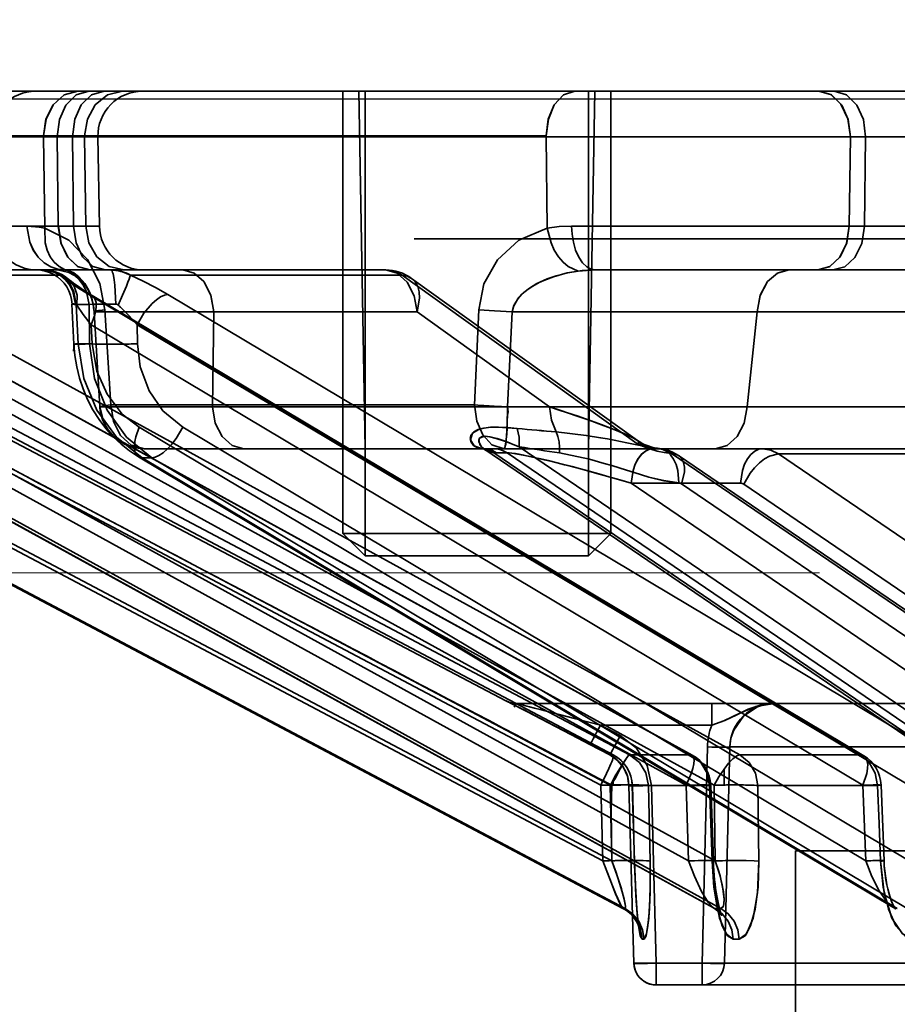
# Model space of a CAD drawing. Header units: millimetres. Extents: x -1465 to 393277, y -3788 to 454312.
# Tile 387 of 656: x 358495 to 358515, y 11940 to 11962. Entities that reach past the tile are written whole.
import ezdxf

# ---------------------------------------------------------------- set-up
doc = ezdxf.new("R2010")
doc.units = ezdxf.units.MM
doc.header["$XCLIPFRAME"] = 2
doc.linetypes.add('DASHED', pattern=[0.75, 0.5, -0.25])
for name, color, linetype in [('AHU03-3-68634OBJ', 8, 'Continuous'), ('EC-MTR_250-0_7OBJ', 8, 'Continuous'), ('FLUID-Wy2', 8, 'Continuous'), ('HEX_HEAD_SCR_M6X16OBJ', 8, 'Continuous')]:
    doc.layers.add(name, color=color, linetype=linetype)
picture_1 = doc.add_image_def('image1.bmp', size_in_pixel=(951, 911))

msp = doc.modelspace()

# ---------------------------------------------------------------- linework, layer by layer
at = {"layer": 'AHU03-3-68634OBJ', "color": 8, "linetype": 'Continuous', "lineweight": 35, "ltscale": 100}
msp.add_line((358697.111, 11960.602), (358429.111, 11960.602), dxfattribs=at)
at = {"layer": 'EC-MTR_250-0_7OBJ', "color": 8, "linetype": 'Continuous', "lineweight": 35, "ltscale": 100}
for p, q in [((358487.706, 11960.602), (358512.781, 11960.602)), ((358502.628, 11952.602), (358502.489, 11960.602)), ((358507.628, 11952.602), (358507.768, 11960.602)), ((358513.121, 11960.602), (358512.781, 11960.602)), ((358513.121, 11960.602), (358552.882, 11960.602)), ((358506.68, 11959.602), (358486.765, 11959.602)), ((358506.68, 11959.584), (358486.766, 11959.584)), ((358495.428, 11959.584), (358495.456, 11957.539)), ((358495.761, 11957.584), (358495.737, 11959.584)), ((358496.077, 11959.584), (358496.102, 11957.584)), ((358496.35, 11959.584), (358496.38, 11957.584)), ((358496.647, 11959.584), (358496.682, 11957.584)), ((358506.68, 11959.584), (358506.703, 11957.539)), ((358516.24, 11959.584), (358506.68, 11959.584)), ((358513.488, 11959.584), (358513.463, 11957.584)), ((358513.804, 11957.584), (358513.828, 11959.584)), ((358496.682, 11957.584), (358486.721, 11957.584)), ((358495.762, 11957.584), (358494.292, 11957.583)), ((358507.248, 11957.584), (358554.268, 11957.584)), ((358630.245, 11957.302), (358503.725, 11957.302)), ((358496.468, 11956.602), (358487.723, 11956.602)), ((358496.809, 11956.602), (358496.468, 11956.602)), ((358503.085, 11956.602), (358496.809, 11956.602)), ((358507.779, 11956.602), (358512.757, 11956.602)), ((358512.757, 11956.602), (358513.097, 11956.602)), ((358513.097, 11956.602), (358526.757, 11956.602)), ((358505.773, 11946.959), (358487.671, 11956.486)), ((358495.815, 11956.486), (358491.417, 11956.486)), ((358503.453, 11956.486), (358497.375, 11956.486)), ((358503.453, 11956.486), (358508.71, 11952.717)), ((358503.668, 11956.414), (358508.72, 11952.789)), ((358488.55, 11956.13), (358508.182, 11945.751)), ((358488.695, 11956.052), (358508.18, 11945.752)), ((358489.063, 11956.052), (358508.548, 11945.752)), ((358491.186, 11956.052), (358509.924, 11945.752)), ((358491.213, 11956.045), (358509.949, 11945.745)), ((358492.277, 11956.052), (358511.012, 11945.752)), ((358496.442, 11956.052), (358513.711, 11945.752)), ((358496.519, 11956.031), (358513.786, 11945.731)), ((358498.213, 11956.052), (358515.479, 11945.752)), ((358496.067, 11955.839), (358496.109, 11954.941)), ((358496.162, 11955.829), (358496.203, 11954.951)), ((358496.449, 11955.829), (358496.162, 11955.829)), ((358496.449, 11955.829), (358496.462, 11954.951)), ((358496.693, 11953.538), (358496.561, 11955.669)), ((358496.565, 11955.665), (358496.693, 11953.538)), ((358496.806, 11955.712), (358496.936, 11953.584)), ((358499.209, 11953.538), (358499.244, 11955.664)), ((358499.244, 11955.664), (358499.209, 11953.538)), ((358503.791, 11955.664), (358499.244, 11955.664)), ((358506.752, 11953.539), (358503.791, 11955.664)), ((358505.17, 11955.712), (358505.078, 11953.584)), ((358505.919, 11955.665), (358505.816, 11953.538)), ((358511.175, 11953.538), (358511.398, 11955.664)), ((358511.398, 11955.664), (358511.175, 11953.538)), ((358515.945, 11955.664), (358511.398, 11955.664)), ((358488.416, 11955.372), (358507.901, 11945.072)), ((358488.629, 11955.372), (358508.115, 11945.072)), ((358491.073, 11955.372), (358509.81, 11945.072)), ((358491.705, 11955.372), (358510.442, 11945.072)), ((358496.499, 11955.372), (358496.518, 11954.951)), ((358496.499, 11955.372), (358513.766, 11945.072)), ((358497.525, 11955.372), (358497.531, 11954.951)), ((358497.525, 11955.372), (358514.793, 11945.072)), ((358496.462, 11954.951), (358496.203, 11954.951)), ((358505.078, 11953.584), (358496.936, 11953.584)), ((358506.751, 11953.539), (358499.209, 11953.538)), ((358518.718, 11953.539), (358511.175, 11953.538)), ((358489.605, 11953.081), (358507.949, 11943.379)), ((358489.807, 11953.081), (358508.151, 11943.379)), ((358492.228, 11953.081), (358509.867, 11943.379)), ((358492.826, 11953.081), (358510.465, 11943.379)), ((358497.574, 11953.081), (358513.831, 11943.379)), ((358498.546, 11953.081), (358514.803, 11943.379)), ((358505.279, 11952.602), (358497.688, 11952.602)), ((358505.272, 11952.602), (358505.275, 11952.602)), ((358505.279, 11952.6), (358505.274, 11952.602)), ((358505.516, 11952.602), (358505.279, 11952.602)), ((358505.303, 11952.587), (358505.289, 11952.595)), ((358520.288, 11942.384), (358505.303, 11952.587)), ((358515.545, 11952.602), (358505.516, 11952.602)), ((358506.078, 11952.646), (358519.689, 11943.379)), ((358508.721, 11952.788), (358508.796, 11952.74)), ((358508.794, 11952.741), (358508.875, 11952.698)), ((358508.396, 11942.315), (358489.324, 11952.401)), ((358489.324, 11952.401), (358508.4, 11942.314)), ((358489.372, 11952.401), (358508.445, 11942.314)), ((358510.422, 11942.324), (358492.088, 11952.408)), ((358492.117, 11952.401), (358510.457, 11942.314)), ((358492.251, 11952.401), (358510.591, 11942.314)), ((358497.554, 11952.422), (358497.357, 11952.552)), ((358514.439, 11942.345), (358497.554, 11952.422)), ((358497.636, 11952.401), (358514.538, 11942.314)), ((358497.853, 11952.401), (358497.636, 11952.401)), ((358497.853, 11952.401), (358514.755, 11942.314)), ((358505.507, 11952.512), (358520.485, 11942.314)), ((358505.567, 11952.509), (358505.804, 11952.509)), ((358505.804, 11952.509), (358520.778, 11942.314)), ((358509.487, 11952.494), (358519.397, 11945.752)), ((358509.643, 11952.448), (358519.551, 11945.705)), ((358511.881, 11952.486), (358521.776, 11945.752)), ((358518.639, 11952.486), (358511.881, 11952.486)), ((358508.585, 11951.829), (358520.996, 11943.379)), ((358511.032, 11951.829), (358508.585, 11951.829)), ((358509.711, 11951.814), (358519.619, 11945.072)), ((358511.104, 11951.806), (358521, 11945.072)), ((358505.773, 11946.959), (358505.782, 11946.959)), ((358505.812, 11946.945), (358505.811, 11946.945)), ((358505.834, 11946.934), (358505.822, 11946.94)), ((358505.868, 11946.917), (358505.834, 11946.934)), ((358505.969, 11946.866), (358505.868, 11946.917)), ((358506.175, 11946.76), (358505.954, 11946.873)), ((358506.006, 11946.902), (358510.384, 11946.902)), ((358510.384, 11946.415), (358510.384, 11946.902)), ((358510.384, 11946.902), (358511.789, 11946.902)), ((358511.789, 11946.902), (358561.124, 11946.902)), ((358506.456, 11946.614), (358506.156, 11946.77)), ((358506.578, 11946.551), (358506.456, 11946.614)), ((358506.709, 11946.483), (358506.578, 11946.551)), ((358506.82, 11946.425), (358506.709, 11946.483)), ((358506.736, 11946.469), (358506.709, 11946.483)), ((358506.966, 11946.349), (358506.82, 11946.425)), ((358507.893, 11946.415), (358508.338, 11946.181)), ((358510.384, 11946.415), (358507.893, 11946.415)), ((358507.123, 11946.267), (358506.966, 11946.349)), ((358507.325, 11946.161), (358507.123, 11946.267)), ((358507.582, 11946.026), (358507.325, 11946.161)), ((358507.36, 11946.143), (358507.325, 11946.161)), ((358508.105, 11945.752), (358507.582, 11946.026)), ((358508.105, 11945.752), (358507.66, 11945.985)), ((358508.105, 11945.752), (358507.66, 11945.985)), ((358508.338, 11946.181), (358508.336, 11946.182)), ((358508.185, 11945.703), (358508.105, 11945.752)), ((358508.18, 11945.752), (358508.105, 11945.752)), ((358509.924, 11945.752), (358508.548, 11945.752)), ((358510.29, 11945.928), (358510.168, 11941.088)), ((358510.789, 11945.928), (358510.667, 11941.088)), ((358510.667, 11941.088), (358510.789, 11945.928)), ((358515.669, 11945.928), (358510.789, 11945.928)), ((358513.711, 11945.752), (358511.012, 11945.752)), ((358508.259, 11945.645), (358508.184, 11945.704)), ((358508.326, 11945.578), (358508.258, 11945.646)), ((358508.385, 11945.504), (358508.326, 11945.579)), ((358508.435, 11945.424), (358508.385, 11945.505)), ((358508.506, 11945.248), (358508.475, 11945.339)), ((358510.66, 11945.43), (358510.66, 11945.076)), ((358508.179, 11945.073), (358508.179, 11945.19)), ((358508.525, 11945.156), (358508.506, 11945.25)), ((358508.533, 11945.064), (358508.525, 11945.158)), ((358507.949, 11943.379), (358507.901, 11945.072)), ((358508.115, 11945.072), (358508.151, 11943.379)), ((358508.607, 11945.065), (358508.533, 11945.065)), ((358508.641, 11941.088), (358508.533, 11945.064)), ((358508.533, 11945.064), (358508.642, 11941.088)), ((358508.654, 11943.372), (358508.607, 11945.065)), ((358508.608, 11945.066), (358508.658, 11943.291)), ((358510.336, 11945.065), (358508.971, 11945.065)), ((358509.008, 11943.372), (358508.971, 11945.065)), ((358508.971, 11945.065), (358509.008, 11943.372)), ((358509.033, 11945.065), (358509.141, 11941.088)), ((358509.867, 11943.379), (358509.81, 11945.072)), ((358510.394, 11943.372), (358510.336, 11945.065)), ((358510.363, 11945.071), (358510.421, 11943.378)), ((358510.465, 11943.379), (358510.442, 11945.072)), ((358514.094, 11945.065), (358511.417, 11945.065)), ((358511.441, 11943.372), (358511.417, 11945.065)), ((358511.417, 11945.065), (358511.441, 11943.372)), ((358513.831, 11943.379), (358513.766, 11945.072)), ((358514.176, 11945.074), (358514.241, 11943.382)), ((358512.261, 11943.602), (358512.261, 11885.102)), ((358512.261, 11943.602), (358613.961, 11943.602)), ((358508.658, 11943.291), (358508.664, 11943.13)), ((358508.664, 11943.13), (358508.67, 11942.975)), ((358510.432, 11943.161), (358510.439, 11943.056)), ((358508.67, 11942.975), (358508.677, 11942.828)), ((358510.449, 11942.956), (358510.459, 11942.859)), ((358508.677, 11942.828), (358508.684, 11942.688)), ((358508.68, 11942.756), (358508.688, 11942.621)), ((358508.684, 11942.687), (358508.691, 11942.556)), ((358508.688, 11942.62), (358508.695, 11942.493)), ((358508.691, 11942.555), (358508.699, 11942.433)), ((358508.508, 11942.242), (358508.454, 11942.281)), ((358508.708, 11942.319), (358508.712, 11942.265)), ((358514.469, 11942.325), (358514.438, 11942.345)), ((358514.487, 11942.309), (358514.468, 11942.325)), ((358508.722, 11941.983), (358508.701, 11942.022)), ((358508.717, 11942.215), (358508.721, 11942.167)), ((358508.721, 11942.167), (358508.726, 11942.121)), ((358508.73, 11942.08), (358508.735, 11942.041)), ((358508.735, 11942.041), (358508.739, 11942.005)), ((358508.739, 11942.005), (358508.743, 11941.973)), ((358510.598, 11942.173), (358510.581, 11942.195)), ((358508.737, 11941.95), (358508.722, 11941.983)), ((358508.747, 11941.924), (358508.737, 11941.95)), ((358508.743, 11941.973), (358508.747, 11941.946)), ((358508.753, 11941.906), (358508.747, 11941.924)), ((358560.979, 11941.088), (358508.642, 11941.088)), ((358509.141, 11941.088), (358509.141, 11940.602)), ((358510.168, 11941.088), (358510.168, 11940.602)), ((358560.959, 11940.602), (358509.141, 11940.602))]:
    msp.add_line(p, q, dxfattribs=at)
at = {"layer": 'EC-MTR_250-0_7OBJ', "color": 8, "linetype": 'Continuous', "lineweight": 35, "ltscale": 100, "flags": 128}
for points in [[(358495.428, 11959.602), (358495.485, 11959.979), (358495.645, 11960.298), (358495.894, 11960.521), (358496.196, 11960.602)], [(358495.429, 11959.602), (358495.486, 11959.979), (358495.645, 11960.297), (358495.894, 11960.52), (358496.196, 11960.602)], [(358495.737, 11959.584), (358495.786, 11959.967), (358495.932, 11960.291), (358496.162, 11960.519), (358496.444, 11960.602)], [(358496.077, 11959.584), (358496.129, 11959.979), (358496.276, 11960.298), (358496.506, 11960.521), (358496.784, 11960.602)], [(358496.35, 11959.602), (358496.413, 11959.979), (358496.589, 11960.298), (358496.864, 11960.521), (358497.197, 11960.602)], [(358506.68, 11959.602), (358506.727, 11959.979), (358506.86, 11960.298), (358507.068, 11960.521), (358507.32, 11960.602)], [(358506.681, 11959.602), (358506.728, 11959.979), (358506.861, 11960.297), (358507.068, 11960.52), (358507.32, 11960.602)], [(358512.781, 11960.602), (358513.051, 11960.526), (358513.277, 11960.313), (358513.434, 11959.983), (358513.487, 11959.584)], [(358513.488, 11959.584), (358513.439, 11959.967), (358513.293, 11960.291), (358513.062, 11960.519), (358512.781, 11960.602)], [(358513.828, 11959.584), (358513.779, 11959.967), (358513.633, 11960.291), (358513.403, 11960.519), (358513.121, 11960.602)], [(358495.456, 11957.539), (358495.35, 11957.559), (358495.059, 11957.584)], [(358495.906, 11956.602), (358495.753, 11956.618), (358495.597, 11956.67), (358495.447, 11956.761), (358495.312, 11956.888), (358495.203, 11957.045), (358495.123, 11957.221), (358495.059, 11957.584)], [(358495.059, 11957.584), (358495.123, 11957.221), (358495.202, 11957.045), (358495.312, 11956.888), (358495.447, 11956.761), (358495.597, 11956.67), (358495.753, 11956.618), (358495.906, 11956.602)], [(358495.059, 11957.584), (358495.249, 11957.573), (358495.456, 11957.539)], [(358495.456, 11957.539), (358495.468, 11957.207), (358495.512, 11957.045), (358495.58, 11956.898), (358495.671, 11956.774), (358495.779, 11956.678), (358495.897, 11956.614), (358496.02, 11956.579)], [(358496.806, 11955.712), (358496.688, 11956.296), (358496.412, 11956.835), (358495.994, 11957.27), (358495.456, 11957.539)], [(358495.761, 11957.584), (358495.817, 11957.211), (358495.965, 11956.899), (358496.193, 11956.68), (358496.468, 11956.602)], [(358496.468, 11956.602), (358496.204, 11956.674), (358495.981, 11956.878), (358495.822, 11957.197), (358495.762, 11957.584)], [(358496.102, 11957.584), (358496.158, 11957.211), (358496.306, 11956.899), (358496.533, 11956.68), (358496.809, 11956.602)], [(358496.38, 11957.584), (358496.447, 11957.211), (358496.624, 11956.899), (358496.897, 11956.68), (358497.227, 11956.602)], [(358506.703, 11957.539), (358506.07, 11957.27), (358505.591, 11956.832), (358505.287, 11956.291), (358505.17, 11955.712)], [(358506.703, 11957.539), (358506.968, 11957.573), (358507.248, 11957.584)], [(358507.248, 11957.584), (358506.968, 11957.573), (358506.703, 11957.539)], [(358506.703, 11957.539), (358506.789, 11957.207), (358506.862, 11957.045), (358506.953, 11956.898), (358507.057, 11956.774), (358507.17, 11956.678), (358507.394, 11956.579)], [(358507.248, 11957.584), (358507.259, 11957.404), (358507.288, 11957.221), (358507.338, 11957.045), (358507.407, 11956.888), (358507.491, 11956.761), (358507.586, 11956.67), (358507.684, 11956.618), (358507.779, 11956.602)], [(358507.78, 11956.602), (358507.684, 11956.618), (358507.586, 11956.67), (358507.491, 11956.761), (358507.407, 11956.888), (358507.338, 11957.045), (358507.288, 11957.221), (358507.258, 11957.404), (358507.248, 11957.584)], [(358512.756, 11956.602), (358513.021, 11956.674), (358513.245, 11956.878), (358513.403, 11957.196), (358513.463, 11957.584)], [(358513.463, 11957.584), (358513.407, 11957.212), (358513.259, 11956.899), (358513.031, 11956.681), (358512.756, 11956.602)], [(358513.097, 11956.602), (358513.361, 11956.674), (358513.585, 11956.878), (358513.743, 11957.196), (358513.804, 11957.584)], [(358496.068, 11955.839), (358496.057, 11955.94), (358496.033, 11956.039), (358495.996, 11956.134), (358495.949, 11956.223), (358495.89, 11956.306), (358495.821, 11956.381), (358495.743, 11956.446), (358495.658, 11956.501), (358495.567, 11956.544), (358495.47, 11956.576), (358495.37, 11956.595), (358495.269, 11956.602)], [(358495.429, 11956.602), (358495.516, 11956.597), (358495.602, 11956.584), (358495.688, 11956.562), (358495.772, 11956.53), (358495.854, 11956.49), (358495.932, 11956.442), (358496.005, 11956.385)], [(358495.429, 11956.602), (358495.516, 11956.597), (358495.602, 11956.584), (358495.688, 11956.562)], [(358495.429, 11956.602), (358495.622, 11956.574), (358495.815, 11956.486)], [(358495.429, 11956.602), (358495.687, 11956.548), (358495.812, 11956.478), (358495.925, 11956.381), (358496.018, 11956.26), (358496.087, 11956.124), (358496.147, 11955.84)], [(358495.457, 11956.602), (358495.711, 11956.548), (358495.835, 11956.476), (358495.947, 11956.377), (358496.038, 11956.254), (358496.105, 11956.116), (358496.162, 11955.829)], [(358496.449, 11955.829), (358496.393, 11956.116), (358496.326, 11956.254), (358496.234, 11956.377), (358496.123, 11956.476), (358495.999, 11956.548), (358495.744, 11956.602)], [(358496.02, 11956.579), (358495.958, 11956.596), (358495.906, 11956.602)], [(358495.962, 11956.592), (358495.942, 11956.597), (358495.926, 11956.599), (358495.915, 11956.601)], [(358496.553, 11955.754), (358496.54, 11955.838), (358496.521, 11955.92), (358496.497, 11955.998), (358496.469, 11956.072), (358496.437, 11956.14), (358496.402, 11956.204), (358496.364, 11956.264), (358496.324, 11956.318), (358496.282, 11956.368), (358496.239, 11956.413), (358496.195, 11956.454), (358496.151, 11956.49), (358496.107, 11956.521), (358496.065, 11956.547), (358496.026, 11956.568), (358495.991, 11956.582), (358495.963, 11956.591)], [(358496.561, 11955.669), (358496.552, 11955.759), (358496.538, 11955.846), (358496.517, 11955.932), (358496.492, 11956.012), (358496.462, 11956.088), (358496.428, 11956.158), (358496.391, 11956.221), (358496.353, 11956.28), (358496.312, 11956.333), (358496.27, 11956.381), (358496.227, 11956.425), (358496.184, 11956.464), (358496.141, 11956.498), (358496.099, 11956.527), (358496.058, 11956.551), (358496.021, 11956.57), (358495.989, 11956.583)], [(358496.02, 11956.579), (358496.108, 11956.538), (358496.22, 11956.452), (358496.297, 11956.37), (358496.353, 11956.296), (358496.415, 11956.195), (358496.464, 11956.095), (358496.507, 11955.98), (358496.549, 11955.807), (358496.565, 11955.665)], [(358496.937, 11956.602), (358497.157, 11956.574), (358497.375, 11956.486)], [(358497.046, 11955.84), (358497.037, 11956.124), (358497.026, 11956.26), (358497.012, 11956.381), (358496.995, 11956.478), (358496.986, 11956.517), (358496.976, 11956.548), (358496.966, 11956.572), (358496.957, 11956.589), (358496.937, 11956.602)], [(358498.549, 11956.602), (358498.803, 11956.533), (358499.017, 11956.342), (358499.174, 11956.041), (358499.244, 11955.664)], [(358499.244, 11955.664), (358499.178, 11956.029), (358499.025, 11956.331), (358498.805, 11956.531), (358498.549, 11956.602)], [(358503.453, 11956.486), (358503.341, 11956.548), (358503.22, 11956.587), (358503.085, 11956.602)], [(358503.791, 11955.664), (358503.725, 11956.027), (358503.57, 11956.329), (358503.347, 11956.53), (358503.085, 11956.602)], [(358503.453, 11956.486), (358503.336, 11956.55), (358503.212, 11956.589), (358503.085, 11956.602)], [(358503.085, 11956.602), (358503.347, 11956.53), (358503.57, 11956.329), (358503.725, 11956.027), (358503.791, 11955.664)], [(358505.919, 11955.665), (358505.946, 11955.782), (358506.045, 11955.959), (358506.138, 11956.06), (358506.245, 11956.151), (358506.379, 11956.242), (358506.54, 11956.329), (358506.702, 11956.401), (358506.905, 11956.473), (358507.162, 11956.54), (358507.394, 11956.579)], [(358507.394, 11956.579), (358507.151, 11956.538), (358506.84, 11956.452), (358506.627, 11956.37), (358506.474, 11956.296), (358506.307, 11956.195), (358506.176, 11956.095), (358506.062, 11955.98), (358505.955, 11955.807), (358505.919, 11955.665)], [(358507.394, 11956.579), (358507.486, 11956.589), (358507.779, 11956.602)], [(358507.78, 11956.602), (358507.68, 11956.6), (358507.394, 11956.579)], [(358512.115, 11956.602), (358511.853, 11956.533), (358511.632, 11956.342), (358511.469, 11956.041), (358511.398, 11955.664)], [(358511.398, 11955.664), (358511.465, 11956.029), (358511.624, 11956.331), (358511.851, 11956.531), (358512.115, 11956.602)], [(358495.772, 11956.53), (358495.854, 11956.49), (358495.932, 11956.442), (358496.005, 11956.385)], [(358495.815, 11956.486), (358495.982, 11956.355), (358496.192, 11956.209), (358496.442, 11956.052)], [(358495.815, 11956.486), (358495.989, 11956.398), (358496.119, 11956.242), (358496.183, 11956.037), (358496.175, 11955.817)], [(358496.006, 11956.384), (358496.048, 11956.349), (358496.101, 11956.308), (358496.166, 11956.26)], [(358497.102, 11955.817), (358497.198, 11956.037), (358497.284, 11956.242), (358497.318, 11956.328), (358497.345, 11956.398), (358497.364, 11956.451), (358497.375, 11956.486)], [(358498.213, 11956.052), (358497.937, 11956.209), (358497.657, 11956.354), (358497.375, 11956.486)], [(358503.453, 11956.486), (358503.568, 11956.465), (358503.667, 11956.415), (358503.747, 11956.337), (358503.805, 11956.236), (358503.839, 11956.114), (358503.848, 11955.974), (358503.791, 11955.664)], [(358503.791, 11955.664), (358503.848, 11955.974), (358503.839, 11956.114), (358503.805, 11956.236), (358503.747, 11956.337), (358503.667, 11956.415), (358503.568, 11956.465), (358503.453, 11956.486)], [(358496.166, 11956.26), (358496.24, 11956.209), (358496.323, 11956.153), (358496.416, 11956.094), (358496.519, 11956.031)], [(358496.442, 11956.052), (358496.463, 11956.051), (358496.519, 11956.031)], [(358496.519, 11956.031), (358496.559, 11955.995), (358496.588, 11955.942), (358496.605, 11955.873), (358496.609, 11955.791), (358496.6, 11955.698), (358496.578, 11955.595), (358496.499, 11955.372)], [(358497.525, 11955.372), (358497.678, 11955.633), (358497.861, 11955.852), (358497.956, 11955.936), (358498.048, 11955.999), (358498.135, 11956.038), (358498.213, 11956.052)], [(358496.068, 11955.839), (358496.081, 11955.836), (358496.091, 11955.835), (358496.105, 11955.834), (358496.121, 11955.833), (358496.162, 11955.829)], [(358496.162, 11955.829), (358496.121, 11955.833), (358496.105, 11955.834), (358496.091, 11955.835), (358496.081, 11955.836), (358496.069, 11955.838)], [(358496.147, 11955.84), (358496.112, 11955.841), (358496.099, 11955.841), (358496.088, 11955.841), (358496.073, 11955.84)], [(358496.175, 11955.817), (358496.161, 11955.834), (358496.147, 11955.84)], [(358496.175, 11955.817), (358496.318, 11955.603), (358496.499, 11955.372)], [(358496.499, 11955.372), (358496.318, 11955.603), (358496.175, 11955.817)], [(358496.449, 11955.829), (358496.558, 11955.835), (358496.698, 11955.839), (358497.046, 11955.84)], [(358496.561, 11955.669), (358496.576, 11955.678), (358496.596, 11955.682), (358496.624, 11955.688), (358496.659, 11955.693), (358496.701, 11955.699), (358496.806, 11955.712)], [(358496.565, 11955.665), (358496.583, 11955.679), (358496.609, 11955.685), (358496.645, 11955.691), (358496.691, 11955.698), (358496.745, 11955.705), (358496.806, 11955.712)], [(358499.244, 11955.667), (358498.207, 11955.664), (358497.368, 11955.663), (358496.845, 11955.664), (358496.565, 11955.665)], [(358496.565, 11955.665), (358496.645, 11955.665), (358496.77, 11955.665), (358496.941, 11955.664), (358497.156, 11955.664), (358497.405, 11955.664), (358497.571, 11955.663), (358497.94, 11955.664), (358498.438, 11955.665), (358498.86, 11955.666), (358499.244, 11955.667)], [(358497.102, 11955.817), (358497.084, 11955.83), (358497.065, 11955.837), (358497.046, 11955.84)], [(358497.525, 11955.372), (358497.348, 11955.575), (358497.155, 11955.768)], [(358497.155, 11955.768), (358497.348, 11955.575), (358497.525, 11955.372)], [(358505.919, 11955.665), (358505.52, 11955.685), (358505.17, 11955.712)], [(358511.398, 11955.667), (358511.013, 11955.666), (358510.524, 11955.665), (358509.825, 11955.664), (358509.198, 11955.663), (358508.896, 11955.664), (358508.341, 11955.663), (358507.751, 11955.663), (358507.149, 11955.664), (358506.537, 11955.664), (358505.919, 11955.665)], [(358496.518, 11954.951), (358496.437, 11954.948), (358496.36, 11954.945), (358496.289, 11954.943), (358496.227, 11954.941), (358496.2, 11954.94), (358496.176, 11954.94), (358496.156, 11954.94), (358496.139, 11954.94), (358496.126, 11954.94), (358496.113, 11954.94), (358496.101, 11954.785)], [(358496.109, 11954.941), (358496.124, 11954.944), (358496.135, 11954.945), (358496.148, 11954.946), (358496.164, 11954.948), (358496.203, 11954.951)], [(358496.173, 11954.435), (358496.131, 11954.687), (358496.109, 11954.941)], [(358497.636, 11952.401), (358497.067, 11952.859), (358496.624, 11953.462), (358496.329, 11954.173), (358496.203, 11954.951)], [(358496.462, 11954.951), (358496.578, 11954.945), (358496.744, 11954.941), (358496.947, 11954.94), (358497.167, 11954.941)], [(358496.462, 11954.951), (358496.571, 11954.173), (358496.853, 11953.462), (358497.288, 11952.859), (358497.853, 11952.401)], [(358496.518, 11954.951), (358496.625, 11954.335), (358496.851, 11953.82), (358497.192, 11953.379), (358497.574, 11953.081)], [(358498.546, 11953.081), (358498.101, 11953.447), (358497.792, 11953.896), (358497.595, 11954.432), (358497.531, 11954.951)], [(358497.357, 11952.552), (358497.169, 11952.701), (358496.99, 11952.87), (358496.824, 11953.057), (358496.673, 11953.259), (358496.537, 11953.475), (358496.418, 11953.702), (358496.317, 11953.94), (358496.235, 11954.184), (358496.173, 11954.435)], [(358496.693, 11953.538), (358496.704, 11953.549), (358496.74, 11953.557), (358496.776, 11953.564), (358496.821, 11953.57), (358496.874, 11953.577), (358496.936, 11953.584)], [(358496.693, 11953.538), (358496.704, 11953.549), (358496.74, 11953.557), (358496.776, 11953.564), (358496.821, 11953.57), (358496.874, 11953.577), (358496.936, 11953.584)], [(358499.209, 11953.538), (358498.753, 11953.538), (358498.239, 11953.538), (358497.707, 11953.539), (358497.469, 11953.538), (358497.22, 11953.538), (358496.954, 11953.538), (358496.766, 11953.538), (358496.693, 11953.538)], [(358497.688, 11952.602), (358497.335, 11952.666), (358497.161, 11952.753), (358497.005, 11952.873), (358496.876, 11953.022), (358496.779, 11953.19), (358496.693, 11953.538)], [(358497.688, 11952.602), (358497.335, 11952.666), (358497.161, 11952.753), (358497.005, 11952.873), (358496.875, 11953.022), (358496.779, 11953.19), (358496.693, 11953.538)], [(358496.936, 11953.584), (358496.995, 11953.211), (358497.153, 11952.899), (358497.395, 11952.68), (358497.688, 11952.602)], [(358499.209, 11953.538), (358499.275, 11953.175), (358499.429, 11952.872), (358499.651, 11952.672), (358499.91, 11952.602)], [(358499.209, 11953.538), (358499.275, 11953.175), (358499.43, 11952.872), (358499.652, 11952.672), (358499.91, 11952.602)], [(358505.078, 11953.584), (358505.128, 11953.219), (358505.26, 11952.912), (358505.465, 11952.691), (358505.737, 11952.602)], [(358505.816, 11953.538), (358505.781, 11953.539), (358505.749, 11953.541), (358505.716, 11953.542), (358505.678, 11953.544), (358505.639, 11953.546), (358505.6, 11953.548), (358505.558, 11953.55), (358505.512, 11953.552), (358505.462, 11953.555), (358505.407, 11953.559), (358505.348, 11953.562), (358505.286, 11953.567), (358505.219, 11953.572), (358505.15, 11953.578), (358505.078, 11953.584)], [(358505.816, 11953.538), (358505.826, 11953.43), (358505.805, 11953.309), (358505.808, 11953.187), (358505.803, 11953.06), (358505.796, 11952.933), (358505.786, 11952.812), (358505.773, 11952.707), (358505.756, 11952.631), (358505.737, 11952.602)], [(358505.737, 11952.602), (358505.751, 11952.617), (358505.765, 11952.666), (358505.779, 11952.753), (358505.791, 11952.873), (358505.801, 11953.022), (358505.809, 11953.19), (358505.814, 11953.365), (358505.816, 11953.538)], [(358505.816, 11953.538), (358506.555, 11953.538), (358507.594, 11953.538), (358508.434, 11953.538), (358508.95, 11953.539), (358509.777, 11953.538), (358510.612, 11953.538), (358511.175, 11953.538)], [(358506.751, 11953.539), (358506.991, 11953.461), (358507.392, 11953.327), (358507.698, 11953.221), (358507.921, 11953.139), (358508.119, 11953.064), (358508.309, 11952.988), (358508.45, 11952.928), (358508.567, 11952.874), (358508.673, 11952.819), (358508.74, 11952.773), (358508.764, 11952.735), (358508.71, 11952.717)], [(358506.904, 11952.979), (358506.798, 11953.239), (358506.751, 11953.539)], [(358508.71, 11952.717), (358508.764, 11952.737), (358508.739, 11952.775), (358508.67, 11952.82), (358508.56, 11952.878), (358508.443, 11952.932), (358508.299, 11952.993), (358508.105, 11953.069), (358507.91, 11953.143), (358507.685, 11953.225), (358507.375, 11953.333), (358506.985, 11953.463), (358506.751, 11953.539)], [(358510.465, 11952.602), (358510.727, 11952.672), (358510.953, 11952.872), (358511.109, 11953.175), (358511.175, 11953.538)], [(358497.554, 11952.422), (358497.514, 11952.458), (358497.484, 11952.512), (358497.468, 11952.583), (358497.465, 11952.669), (358497.475, 11952.767), (358497.499, 11952.871), (358497.574, 11953.081)], [(358498.546, 11953.081), (358498.398, 11952.828), (358498.305, 11952.706), (358498.206, 11952.598), (358498.106, 11952.511), (358498.011, 11952.448), (358497.926, 11952.412), (358497.853, 11952.401)], [(358506.033, 11953.055), (358505.811, 11953.074), (358505.612, 11953.084), (358505.436, 11953.082), (358505.282, 11953.065), (358505.157, 11953.031), (358505.063, 11952.979), (358505.004, 11952.91), (358504.982, 11952.829), (358505, 11952.747), (358505.054, 11952.675), (358505.139, 11952.625), (358505.247, 11952.603)], [(358505.247, 11952.603), (358505.065, 11952.666), (358504.985, 11952.8), (358505.031, 11952.95), (358505.197, 11953.046), (358505.437, 11953.082), (358505.702, 11953.08), (358506.033, 11953.055)], [(358506.033, 11953.055), (358506.075, 11952.861), (358506.078, 11952.646)], [(358506.078, 11952.646), (358506.075, 11952.861), (358506.033, 11953.055)], [(358505.507, 11952.512), (358505.324, 11952.573), (358505.233, 11952.647), (358505.196, 11952.698), (358505.169, 11952.79), (358505.189, 11952.842), (358505.249, 11952.874), (358505.326, 11952.88), (358505.414, 11952.87), (358505.509, 11952.848), (358505.579, 11952.828), (358505.715, 11952.784), (358505.823, 11952.746), (358505.944, 11952.699), (358506.078, 11952.646)], [(358505.507, 11952.512), (358505.302, 11952.587), (358505.215, 11952.67), (358505.17, 11952.766), (358505.189, 11952.842), (358505.297, 11952.88), (358505.418, 11952.868), (358505.562, 11952.833), (358505.721, 11952.782), (358505.89, 11952.72), (358506.078, 11952.646)], [(358506.903, 11952.979), (358506.941, 11952.874), (358506.967, 11952.758), (358506.98, 11952.635), (358506.979, 11952.509)], [(358509.205, 11952.606), (358508.991, 11952.633), (358508.749, 11952.678), (358508.484, 11952.733), (358508.344, 11952.762), (358508.199, 11952.791), (358508.049, 11952.82), (358507.896, 11952.848), (358507.578, 11952.901), (358506.904, 11952.979)], [(358505.507, 11952.512), (358505.381, 11952.58), (358505.247, 11952.603)], [(358505.247, 11952.603), (358505.381, 11952.58), (358505.507, 11952.512)], [(358505.279, 11952.602), (358505.258, 11952.602), (358505.247, 11952.603)], [(358505.289, 11952.596), (358505.278, 11952.6)], [(358505.279, 11952.602), (358505.378, 11952.591), (358505.475, 11952.56), (358505.567, 11952.509)], [(358505.516, 11952.602), (358505.589, 11952.596), (358505.663, 11952.578), (358505.735, 11952.549), (358505.804, 11952.509)], [(358505.804, 11952.509), (358505.735, 11952.549), (358505.663, 11952.578), (358505.589, 11952.596), (358505.516, 11952.602)], [(358508.585, 11951.829), (358508.625, 11952.117), (358508.673, 11952.256), (358508.737, 11952.379), (358508.816, 11952.478), (358508.904, 11952.549), (358508.993, 11952.589), (358509.081, 11952.602)], [(358509.081, 11952.602), (358508.994, 11952.589), (358508.905, 11952.55), (358508.817, 11952.479), (358508.738, 11952.38), (358508.673, 11952.257), (358508.625, 11952.118), (358508.585, 11951.829)], [(358508.71, 11952.717), (358508.749, 11952.711), (358508.791, 11952.701), (358508.837, 11952.689), (358508.887, 11952.675), (358508.939, 11952.661), (358508.992, 11952.647), (358509.046, 11952.634), (358509.1, 11952.622), (358509.154, 11952.613), (358509.205, 11952.606)], [(358508.71, 11952.717), (358508.832, 11952.658), (358508.998, 11952.598), (358509.164, 11952.551), (358509.32, 11952.518), (358509.487, 11952.494)], [(358509.205, 11952.606), (358509.085, 11952.625), (358508.954, 11952.659), (358508.824, 11952.696), (358508.71, 11952.717)], [(358508.872, 11952.699), (358508.959, 11952.663), (358509.045, 11952.635), (358509.131, 11952.616)], [(358508.955, 11952.664), (358509.039, 11952.637), (358509.123, 11952.618)], [(358509.135, 11952.616), (358509.16, 11952.612), (358509.186, 11952.608), (358509.211, 11952.605)], [(358509.487, 11952.494), (358509.398, 11952.55), (358509.303, 11952.588), (358509.205, 11952.606)], [(358509.65, 11951.837), (358509.625, 11952.113), (358509.586, 11952.246), (358509.53, 11952.365), (358509.46, 11952.464), (358509.379, 11952.538), (358509.292, 11952.585), (358509.205, 11952.606)], [(358509.211, 11952.605), (358509.288, 11952.594), (358509.363, 11952.577), (358509.437, 11952.554), (358509.508, 11952.524), (358509.577, 11952.489), (358509.643, 11952.448)], [(358511.032, 11951.829), (358511.071, 11952.116), (358511.119, 11952.254), (358511.183, 11952.377), (358511.261, 11952.476), (358511.348, 11952.548), (358511.439, 11952.589), (358511.527, 11952.602)], [(358511.881, 11952.486), (358511.709, 11952.572), (358511.527, 11952.602)], [(358497.636, 11952.401), (358497.593, 11952.406), (358497.554, 11952.422)], [(358505.507, 11952.512), (358505.528, 11952.51), (358505.548, 11952.51), (358505.567, 11952.509)], [(358508.585, 11951.829), (358508.325, 11951.906), (358508.082, 11951.976), (358507.855, 11952.041), (358507.643, 11952.099), (358507.445, 11952.152), (358507.26, 11952.201), (358507.088, 11952.245), (358506.927, 11952.285), (358506.777, 11952.321), (358506.638, 11952.355), (358506.509, 11952.386), (358506.388, 11952.413), (358506.277, 11952.438), (358506.174, 11952.459), (358506.078, 11952.477), (358505.99, 11952.492), (358505.913, 11952.502), (358505.85, 11952.508), (358505.804, 11952.509)], [(358508.585, 11951.829), (358508.319, 11951.907), (358508.062, 11951.981), (358507.816, 11952.05), (358507.585, 11952.113), (358507.368, 11952.171), (358507.162, 11952.225), (358506.922, 11952.286), (358506.721, 11952.335), (358506.562, 11952.373), (358506.438, 11952.401), (358506.344, 11952.421), (358506.202, 11952.451), (358506.038, 11952.482), (358505.914, 11952.501), (358505.804, 11952.509)], [(358506.979, 11952.51), (358507.649, 11952.37), (358507.981, 11952.275), (358508.147, 11952.224), (358508.314, 11952.172), (358508.48, 11952.12), (358508.646, 11952.067), (358508.979, 11951.968), (358509.313, 11951.888), (358509.65, 11951.839)], [(358509.65, 11951.838), (358509.313, 11951.887), (358508.979, 11951.968), (358508.646, 11952.067), (358508.48, 11952.119), (358508.314, 11952.172), (358508.147, 11952.224), (358507.981, 11952.275), (358507.648, 11952.37), (358506.979, 11952.51)], [(358509.487, 11952.494), (358509.577, 11952.48), (358509.653, 11952.441), (358509.713, 11952.378), (358509.753, 11952.294), (358509.774, 11952.191), (358509.774, 11952.075), (358509.711, 11951.814)], [(358511.881, 11952.486), (358511.68, 11952.436), (358511.567, 11952.373), (358511.452, 11952.286), (358511.344, 11952.178), (358511.247, 11952.057), (358511.104, 11951.806)], [(358509.711, 11951.814), (358509.691, 11951.826), (358509.671, 11951.833), (358509.65, 11951.837)], [(358511.032, 11951.829), (358511.05, 11951.828), (358511.104, 11951.806)], [(358505.782, 11946.959), (358505.797, 11946.952), (358505.808, 11946.947), (358505.82, 11946.941), (358505.835, 11946.933), (358505.871, 11946.915), (358505.892, 11946.905), (358505.914, 11946.894), (358505.962, 11946.869), (358506.015, 11946.842), (358506.07, 11946.814), (358506.187, 11946.754), (358506.309, 11946.69), (358506.436, 11946.624), (358506.568, 11946.556), (358506.836, 11946.417), (358507.11, 11946.274), (358507.66, 11945.985)], [(358507.66, 11945.985), (358507.248, 11946.201), (358506.889, 11946.389), (358506.575, 11946.552), (358506.265, 11946.713), (358506.027, 11946.836), (358505.849, 11946.927), (358505.782, 11946.959)], [(358505.822, 11946.94), (358505.811, 11946.945)], [(358505.816, 11946.943), (358505.833, 11946.936), (358505.846, 11946.931), (358505.861, 11946.926), (358505.877, 11946.921), (358505.894, 11946.916), (358505.913, 11946.912), (358505.932, 11946.908), (358505.952, 11946.906), (358505.972, 11946.903), (358505.993, 11946.902), (358506.015, 11946.902)], [(358507.893, 11946.414), (358507.341, 11946.559), (358506.802, 11946.7), (358506.542, 11946.767), (358506.419, 11946.799), (358506.303, 11946.829), (358506.248, 11946.843), (358506.196, 11946.856), (358506.148, 11946.869), (358506.105, 11946.879), (358506.069, 11946.889), (358506.041, 11946.896), (358506.03, 11946.898), (358506.015, 11946.901), (358505.962, 11946.82)], [(358505.972, 11946.903), (358505.993, 11946.902), (358506.015, 11946.902)], [(358511.789, 11946.902), (358511.372, 11946.836), (358511.011, 11946.687), (358510.655, 11946.513), (358510.384, 11946.415)], [(358511.789, 11946.902), (358511.493, 11946.868), (358511.203, 11946.773), (358510.943, 11946.65), (358510.678, 11946.522), (358510.384, 11946.415)], [(358511.789, 11946.902), (358511.593, 11946.882), (358511.409, 11946.825), (358511.093, 11946.615), (358510.876, 11946.306), (358510.814, 11946.123), (358510.789, 11945.928)], [(358507.66, 11945.985), (358507.67, 11945.999), (358507.677, 11946.012), (358507.687, 11946.03), (358507.699, 11946.051), (358507.729, 11946.106), (358507.766, 11946.175), (358507.808, 11946.253), (358507.851, 11946.334), (358507.893, 11946.415)], [(358508.337, 11946.181), (358508.295, 11946.101), (358508.252, 11946.02), (358508.21, 11945.942), (358508.173, 11945.873), (358508.143, 11945.818), (358508.131, 11945.796), (358508.121, 11945.779), (358508.114, 11945.766), (358508.109, 11945.757)], [(358508.338, 11946.181), (358508.699, 11945.9), (358508.94, 11945.513), (358509.033, 11945.064)], [(358508.18, 11945.752), (358508.187, 11945.743), (358508.186, 11945.72), (358508.181, 11945.697), (358508.172, 11945.669), (358508.161, 11945.634), (358508.146, 11945.595), (358508.128, 11945.55), (358508.084, 11945.448), (358508.031, 11945.331), (358507.901, 11945.072)], [(358508.105, 11945.752), (358508.278, 11945.628), (358508.411, 11945.466), (358508.499, 11945.274), (358508.533, 11945.065)], [(358508.146, 11945.072), (358508.153, 11945.126), (358508.192, 11945.175), (358508.234, 11945.228), (358508.258, 11945.296), (358508.295, 11945.364), (358508.333, 11945.435), (358508.372, 11945.505), (358508.413, 11945.575), (358508.453, 11945.639), (358508.492, 11945.696), (358508.525, 11945.736), (358508.548, 11945.752)], [(358508.179, 11945.19), (358508.242, 11945.304), (358508.304, 11945.411), (358508.362, 11945.507), (358508.415, 11945.59), (358508.461, 11945.658), (358508.499, 11945.708), (358508.515, 11945.726), (358508.529, 11945.74), (358508.539, 11945.748)], [(358508.971, 11945.065), (358508.913, 11945.345), (358508.767, 11945.58), (358508.548, 11945.752)], [(358509.924, 11945.752), (358509.943, 11945.747), (358509.96, 11945.737), (358509.982, 11945.697), (358509.987, 11945.669), (358509.989, 11945.634), (358509.981, 11945.55), (358509.958, 11945.448), (358509.921, 11945.331), (358509.871, 11945.204), (358509.81, 11945.072)], [(358510.336, 11945.065), (358510.281, 11945.34), (358510.138, 11945.579), (358509.924, 11945.752)], [(358510.789, 11945.928), (358510.776, 11945.926), (358510.763, 11945.925), (358510.746, 11945.924), (358510.724, 11945.923), (358510.698, 11945.923), (358510.636, 11945.923), (358510.561, 11945.923), (358510.476, 11945.924), (358510.385, 11945.926), (358510.29, 11945.928)], [(358511.012, 11945.752), (358510.981, 11945.745), (358510.944, 11945.728), (358510.859, 11945.664), (358510.763, 11945.562), (358510.66, 11945.43)], [(358511.417, 11945.065), (358511.363, 11945.34), (358511.222, 11945.579), (358511.012, 11945.752)], [(358513.711, 11945.752), (358513.775, 11945.737), (358513.825, 11945.697), (358513.858, 11945.634), (358513.875, 11945.55), (358513.874, 11945.448), (358513.855, 11945.331), (358513.766, 11945.072)], [(358514.094, 11945.065), (358514.043, 11945.34), (358513.91, 11945.579), (358513.711, 11945.752)], [(358508.476, 11945.338), (358508.435, 11945.424), (358508.385, 11945.504)], [(358510.442, 11945.072), (358510.547, 11945.259), (358510.66, 11945.43)], [(358507.901, 11945.072), (358508.089, 11945.076), (358508.276, 11945.078), (358508.446, 11945.077), (358508.569, 11945.073), (358508.607, 11945.065)], [(358507.901, 11945.072), (358508.185, 11945.077), (358508.415, 11945.077), (358508.566, 11945.073), (358508.607, 11945.065)], [(358508.151, 11943.379), (358508.14, 11943.952), (358508.136, 11944.517), (358508.146, 11945.072)], [(358508.971, 11945.065), (358508.945, 11945.069), (358508.905, 11945.072), (358508.857, 11945.074), (358508.806, 11945.075), (358508.752, 11945.077), (358508.698, 11945.077), (358508.646, 11945.078), (358508.596, 11945.078), (358508.548, 11945.078), (358508.502, 11945.078), (358508.46, 11945.077), (358508.421, 11945.077), (358508.386, 11945.077), (358508.353, 11945.076), (358508.323, 11945.076), (358508.294, 11945.075), (358508.265, 11945.075), (358508.234, 11945.074), (358508.203, 11945.074), (358508.173, 11945.073), (358508.146, 11945.072)], [(358509.033, 11945.065), (358508.94, 11945.062), (358508.845, 11945.061), (358508.754, 11945.059), (358508.673, 11945.059), (358508.638, 11945.059), (358508.608, 11945.059), (358508.583, 11945.06), (358508.563, 11945.061), (358508.548, 11945.061), (358508.534, 11945.065)], [(358510.336, 11945.065), (358510.357, 11945.073), (358510.264, 11945.077), (358510.072, 11945.077), (358509.81, 11945.072)], [(358511.417, 11945.065), (358511.378, 11945.068), (358511.333, 11945.07), (358511.285, 11945.072), (358511.236, 11945.074), (358511.188, 11945.075), (358511.14, 11945.076), (358511.095, 11945.077), (358511.051, 11945.077), (358511.01, 11945.078), (358510.971, 11945.078), (358510.935, 11945.078), (358510.902, 11945.078), (358510.872, 11945.078), (358510.844, 11945.078), (358510.814, 11945.077), (358510.781, 11945.077), (358510.747, 11945.077), (358510.716, 11945.077), (358510.687, 11945.076), (358510.66, 11945.076)], [(358514.094, 11945.065), (358514.174, 11945.073), (358514.14, 11945.077), (358513.997, 11945.077), (358513.766, 11945.072)], [(358514.162, 11943.372), (358514.128, 11944.218), (358514.094, 11945.065)], [(358507.949, 11943.379), (358508.088, 11943.382), (358508.227, 11943.384), (358508.357, 11943.385), (358508.417, 11943.385), (358508.471, 11943.385), (358508.518, 11943.384), (358508.559, 11943.383), (358508.593, 11943.382), (358508.62, 11943.38), (358508.639, 11943.378), (358508.651, 11943.376), (358508.657, 11943.393), (358508.655, 11943.364), (358508.655, 11943.341)], [(358507.949, 11943.379), (358508.088, 11943.382), (358508.227, 11943.384), (358508.357, 11943.385), (358508.417, 11943.385), (358508.471, 11943.385), (358508.518, 11943.384), (358508.559, 11943.383), (358508.593, 11943.382), (358508.62, 11943.38), (358508.639, 11943.378), (358508.651, 11943.376), (358508.657, 11943.393), (358508.655, 11943.364), (358508.655, 11943.341)], [(358508.396, 11942.315), (358508.336, 11942.413), (358508.234, 11942.644), (358508.101, 11942.979), (358507.949, 11943.379)], [(358508.396, 11942.315), (358508.357, 11942.371), (358508.325, 11942.436), (358508.239, 11942.633), (358508.161, 11942.823), (358508.06, 11943.085), (358507.949, 11943.379)], [(358508.151, 11943.379), (358508.245, 11943.115), (358508.321, 11942.882), (358508.381, 11942.682), (358508.423, 11942.521), (358508.447, 11942.41), (358508.455, 11942.35), (358508.445, 11942.314)], [(358508.151, 11943.379), (358508.269, 11943.043), (358508.362, 11942.75), (358508.425, 11942.515), (358508.453, 11942.366), (358508.445, 11942.314)], [(358508.215, 11943.381), (358508.491, 11943.385), (358508.624, 11943.385), (358508.745, 11943.385), (358508.847, 11943.383), (358508.926, 11943.38), (358508.979, 11943.376), (358509.008, 11943.372)], [(358508.654, 11943.372), (358508.676, 11942.792), (358508.706, 11942.301), (358508.742, 11941.928), (358508.783, 11941.701), (358508.825, 11941.627)], [(358508.825, 11941.627), (358508.773, 11941.743), (358508.724, 11942.097), (358508.683, 11942.661), (358508.654, 11943.372)], [(358508.87, 11941.627), (358508.926, 11941.743), (358508.976, 11942.097), (358509.007, 11942.661), (358509.008, 11943.372)], [(358509.008, 11943.372), (358509.01, 11942.792), (358508.992, 11942.301), (358508.958, 11941.928), (358508.916, 11941.701), (358508.87, 11941.627)], [(358509.867, 11943.379), (358509.974, 11943.382), (358510.079, 11943.384), (358510.176, 11943.385), (358510.261, 11943.385), (358510.298, 11943.385), (358510.33, 11943.385), (358510.358, 11943.384), (358510.381, 11943.383), (358510.398, 11943.382), (358510.411, 11943.381), (358510.421, 11943.381)], [(358509.867, 11943.379), (358509.998, 11943.382), (358510.123, 11943.384), (358510.18, 11943.385), (358510.234, 11943.385), (358510.282, 11943.385), (358510.323, 11943.385), (358510.358, 11943.384), (358510.385, 11943.383), (358510.404, 11943.382), (358510.416, 11943.381), (358510.394, 11943.372)], [(358509.867, 11943.379), (358510.001, 11943.038), (358510.159, 11942.695), (358510.312, 11942.437), (358510.422, 11942.324)], [(358510.421, 11943.378), (358510.405, 11943.374), (358510.394, 11943.372)], [(358510.394, 11943.372), (358510.435, 11942.792), (358510.511, 11942.301), (358510.616, 11941.928), (358510.738, 11941.701), (358510.867, 11941.627)], [(358510.867, 11941.627), (358510.707, 11941.743), (358510.561, 11942.097), (358510.451, 11942.661), (358510.394, 11943.372)], [(358510.421, 11943.378), (358510.425, 11943.268), (358510.432, 11943.161)], [(358510.421, 11943.378), (358510.425, 11943.268), (358510.432, 11943.161)], [(358510.465, 11943.379), (358510.549, 11943.115), (358510.609, 11942.882), (358510.647, 11942.682), (358510.662, 11942.521), (358510.658, 11942.41), (358510.641, 11942.35), (358510.591, 11942.314)], [(358510.465, 11943.379), (358510.57, 11943.043), (358510.636, 11942.75), (358510.662, 11942.515), (358510.646, 11942.366), (358510.591, 11942.314)], [(358510.683, 11943.383), (358510.93, 11943.385), (358511.158, 11943.384), (358511.334, 11943.379), (358511.441, 11943.372)], [(358510.999, 11941.627), (358511.163, 11941.743), (358511.309, 11942.097), (358511.41, 11942.661), (358511.441, 11943.372)], [(358511.441, 11943.372), (358511.422, 11942.792), (358511.357, 11942.301), (358511.255, 11941.928), (358511.131, 11941.701), (358510.999, 11941.627)], [(358513.831, 11943.379), (358513.913, 11943.381), (358513.991, 11943.383), (358514.062, 11943.384), (358514.124, 11943.385), (358514.15, 11943.385), (358514.174, 11943.385), (358514.194, 11943.385), (358514.211, 11943.385), (358514.224, 11943.384), (358514.239, 11943.383)], [(358513.831, 11943.379), (358513.948, 11943.382), (358514.004, 11943.383), (358514.055, 11943.384), (358514.101, 11943.385), (358514.142, 11943.385), (358514.177, 11943.385), (358514.205, 11943.385), (358514.224, 11943.384), (358514.236, 11943.383), (358514.227, 11943.379), (358514.21, 11943.376), (358514.187, 11943.374), (358514.159, 11943.372)], [(358513.831, 11943.379), (358513.967, 11943.032), (358514.133, 11942.705), (358514.288, 11942.482), (358514.439, 11942.345)], [(358514.241, 11943.382), (358514.228, 11943.379), (358514.207, 11943.376), (358514.193, 11943.375), (358514.159, 11943.372)], [(358514.159, 11943.372), (358514.218, 11942.792), (358514.338, 11942.301), (358514.506, 11941.928), (358514.705, 11941.701), (358514.916, 11941.627)], [(358514.916, 11941.627), (358514.655, 11941.743), (358514.418, 11942.097), (358514.242, 11942.661), (358514.159, 11943.372)], [(358514.241, 11943.382), (358514.247, 11943.266), (358514.257, 11943.154), (358514.27, 11943.046), (358514.286, 11942.943), (358514.304, 11942.845), (358514.324, 11942.754)], [(358514.246, 11943.278), (358514.254, 11943.179), (358514.265, 11943.086), (358514.277, 11942.997), (358514.291, 11942.913), (358514.306, 11942.832)], [(358510.439, 11943.057), (358510.449, 11942.956), (358510.459, 11942.859)], [(358510.459, 11942.859), (358510.471, 11942.766), (358510.483, 11942.678)], [(358510.471, 11942.766), (358510.483, 11942.678), (358510.497, 11942.596), (358510.511, 11942.518), (358510.525, 11942.446), (358510.54, 11942.381), (358510.555, 11942.323)], [(358514.323, 11942.756), (358514.345, 11942.668), (358514.368, 11942.59), (358514.392, 11942.519), (358514.415, 11942.456), (358514.438, 11942.403), (358514.459, 11942.361), (358514.476, 11942.329), (358514.489, 11942.31), (358514.495, 11942.302), (358514.486, 11942.31)], [(358514.342, 11942.682), (358514.361, 11942.612), (358514.382, 11942.547), (358514.403, 11942.488), (358514.424, 11942.436), (358514.444, 11942.391), (358514.462, 11942.355), (358514.477, 11942.327)], [(358508.695, 11942.493), (358508.704, 11942.374), (358508.708, 11942.319)], [(358508.701, 11942.022), (358508.674, 11942.065), (358508.641, 11942.111), (358508.602, 11942.157), (358508.558, 11942.201), (358508.508, 11942.242), (358508.454, 11942.281), (358508.396, 11942.315)], [(358508.4, 11942.314), (358508.411, 11942.314), (358508.445, 11942.314)], [(358508.4, 11942.314), (358508.411, 11942.314), (358508.445, 11942.314)], [(358508.445, 11942.314), (358508.614, 11942.194), (358508.75, 11942.028), (358508.838, 11941.832), (358508.87, 11941.627)], [(358508.699, 11942.432), (358508.704, 11942.374), (358508.708, 11942.318)], [(358508.712, 11942.265), (358508.717, 11942.214), (358508.721, 11942.166)], [(358510.522, 11942.255), (358510.477, 11942.29), (358510.421, 11942.324)], [(358510.422, 11942.324), (358510.431, 11942.319), (358510.457, 11942.314)], [(358510.422, 11942.324), (358510.434, 11942.318), (358510.446, 11942.315), (358510.457, 11942.314)], [(358510.457, 11942.314), (358510.62, 11942.194), (358510.751, 11942.028), (358510.836, 11941.832), (358510.867, 11941.627)], [(358510.54, 11942.381), (358510.554, 11942.323), (358510.569, 11942.272), (358510.582, 11942.229), (358510.594, 11942.195), (358510.603, 11942.171), (358510.61, 11942.157), (358510.599, 11942.173), (358510.581, 11942.195), (358510.556, 11942.223), (358510.522, 11942.255), (358510.477, 11942.29)], [(358510.591, 11942.314), (358510.753, 11942.194), (358510.884, 11942.028), (358510.968, 11941.832), (358510.999, 11941.627)], [(358514.438, 11942.346), (358514.473, 11942.328), (358514.506, 11942.317), (358514.538, 11942.314)], [(358508.726, 11942.122), (358508.73, 11942.079), (358508.735, 11942.04)], [(358508.747, 11941.946), (358508.751, 11941.924), (358508.754, 11941.907), (358508.756, 11941.896), (358508.753, 11941.906)], [(358508.87, 11941.627), (358508.858, 11941.627), (358508.825, 11941.627)], [(358509.002, 11940.621), (358508.937, 11940.645), (358508.875, 11940.678), (358508.818, 11940.72), (358508.768, 11940.769), (358508.725, 11940.824), (358508.691, 11940.885), (358508.665, 11940.95), (358508.648, 11941.018), (358508.641, 11941.088)], [(358508.642, 11941.088), (358508.659, 11941.085), (358508.674, 11941.084), (358508.694, 11941.083), (358508.719, 11941.083), (358508.781, 11941.083), (358508.857, 11941.083), (358508.945, 11941.084), (358509.041, 11941.086), (358509.141, 11941.088)], [(358509.141, 11941.088), (358509.041, 11941.086), (358508.945, 11941.084), (358508.857, 11941.083), (358508.781, 11941.083), (358508.719, 11941.083), (358508.694, 11941.083), (358508.674, 11941.084), (358508.659, 11941.085), (358508.648, 11941.086)], [(358510.168, 11941.088), (358510.263, 11941.086), (358510.354, 11941.085), (358510.439, 11941.084), (358510.514, 11941.083), (358510.576, 11941.084), (358510.602, 11941.084), (358510.624, 11941.085), (358510.641, 11941.085), (358510.654, 11941.086), (358510.667, 11941.088)], [(358509.141, 11940.602), (358509.071, 11940.607), (358509.002, 11940.621)]]:
    msp.add_lwpolyline(points, dxfattribs=at)
msp.add_lwpolyline([(358514.489, 11942.31), (358514.495, 11942.302)], close=True, dxfattribs=at)
at = {"layer": 'EC-MTR_250-0_7OBJ', "color": 8, "linetype": 'Continuous', "lineweight": 35, "ltscale": 100}
for centre, radius, start, end in [((358495.258, 11959.602), 1, 90.0406, 181.0085), ((358497.647, 11959.602), 1, 90, 181), ((358495.292, 11957.602), 1, 181.0148, 269.9996), ((358497.682, 11957.602), 1, 181, 270), ((358496.936, 11955.708), 0.893, 60.5927, 89.9212), ((358503.085, 11955.602), 1, 54.3372, 90), ((358494.699, 11953.147), 3.592, 46.8641, 48.0107), ((363196.229, 20851.935), 10065.303, 242.1145313, 242.2401507), ((358496.935, 11970.978), 16.038, 270.8294, 272.1297), ((358496.958, 11970.096), 15.156, 270.7915, 272.1675), ((358497.688, 11953.602), 1, 183.4604, 270), ((358510.725, 12001.676), 48.847, 264.4889, 265.5133), ((358510.656, 12000.896), 48.063, 264.4805, 265.5217), ((358510.98, 11981.854), 29.616, 260.4734, 262.2368), ((358510.976, 11981.828), 29.59, 260.4726, 262.2376), ((358506.006, 11947.402), 0.5, 242.2415, 270), ((358506.015, 11947.401), 0.5, 242.2374, 269.9998), ((358511.788, 11945.902), 0.999, 89.9472, 178.5535), ((358511.794, 11945.889), 1.505, 159.5474, 178.5122), ((358511.753, 11945.897), 1.463, 159.2737, 178.7859), ((358507.807, 11945.044), 0.8, 1.472, 62.1615), ((358507.808, 11945.044), 0.8, 1.6123, 62.1375), ((358509.564, 11945.044), 0.8, 1.9363, 61.1996), ((358513.376, 11945.044), 0.8, 2.1963, 59.1827), ((358516.21, 11940.799), 9.153, 151.3305, 152.1734), ((358508.645, 11923.363), 21.715, 91.2314, 91.3996), ((358510.926, 11925.801), 19.276, 90.793, 91.4411), ((358508.682, 11921.675), 21.711, 91.2334, 91.4016), ((358510.947, 11924.308), 19.077, 90.7921, 91.4469), ((358508.025, 11941.607), 0.801, 1.4532, 62.0708), ((358510.524, 11933.517), 8.797, 89.5633, 90.4367), ((358510.524, 11933.639), 8.675, 89.5572, 90.4428), ((358510.933, 11933.083), 8.544, 89.5569, 90.4431), ((358510.933, 11933.201), 8.426, 89.5507, 90.4493), ((358509.141, 11941.101), 0.5, 181.4755, 269.9771), ((358510.168, 11941.101), 0.5, 270.0096, 358.5255)]:
    msp.add_arc(centre, radius, start, end, dxfattribs=at)
at = {"layer": 'FLUID-Wy2', "color": 8, "linetype": 'Continuous', "lineweight": 25, "ltscale": 100}
msp.add_line((357562.8, 11960.43), (359562.8, 11960.43), dxfattribs=at)
at = {"layer": 'FLUID-Wy2', "color": 8, "linetype": 'Continuous', "lineweight": 18, "ltscale": 100}
msp.add_line((357562.8, 11960.43), (359562.8, 11960.43), dxfattribs=at)
at = {"layer": 'FLUID-Wy2', "color": 8, "linetype": 'DASHED', "lineweight": 18, "ltscale": 100}
msp.add_line((359562.8, 11949.823), (357562.8, 11949.823), dxfattribs=at)
at = {"layer": 'HEX_HEAD_SCR_M6X16OBJ', "color": 8, "linetype": 'Continuous', "lineweight": 35, "ltscale": 100}
for p, q in [((358502.128, 11960.602), (358502.128, 11950.702)), ((358502.628, 11950.202), (358502.628, 11960.602)), ((358507.628, 11950.202), (358507.628, 11960.602)), ((358508.128, 11960.602), (358508.128, 11950.702)), ((358502.128, 11950.702), (358502.628, 11950.202)), ((358502.128, 11950.702), (358508.128, 11950.702)), ((358508.128, 11950.702), (358507.628, 11950.202)), ((358507.628, 11950.202), (358502.628, 11950.202))]:
    msp.add_line(p, q, dxfattribs=at)

# ---------------------------------------------------------------- pictures from other files: only their frames are drawn
at = {"color": 8, "lineweight": 13}
image = msp.add_image(picture_1, insert=(357606.986, 12545.821), size_in_units=(1986.021, 1904.625), rotation=-90, dxfattribs=at)
image.set_boundary_path([(-0.5, -0.5), (950.5, 910.5)])

doc.saveas('drawing.dxf')
